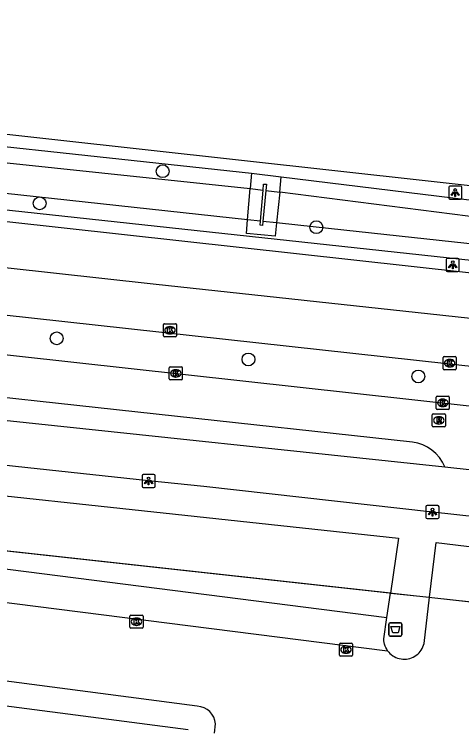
# Model space of a CAD drawing. Extents: x 162186 to 163152, y 385513 to 386513.
# Drawn here: x 162480.9 to 162515.1, y 386417.7 to 386472.1 of the extents above; entities that cross this region are included whole.
import ezdxf

# ---------------------------------------------------------------- set-up
doc = ezdxf.new("R2010")
doc.units = 0
for name, color, linetype in [('IMGEO_Afvalbak', 7, 'Continuous'), ('IMGEO_Berm_groen', 7, 'Continuous'), ('IMGEO_Boom', 7, 'Continuous'), ('IMGEO_Fietspad_gesloten', 7, 'Continuous'), ('IMGEO_Groenvoorziening', 7, 'Continuous'), ('IMGEO_Hek', 7, 'Continuous'), ('IMGEO_Kolk', 7, 'Continuous'), ('IMGEO_Lichtpunt', 7, 'Continuous'), ('IMGEO_Muur', 7, 'Continuous'), ('IMGEO_OVBaan_gesloten', 7, 'Continuous'), ('IMGEO_Pand', 7, 'Continuous'), ('IMGEO_Parkeervlak_open', 7, 'Continuous'), ('IMGEO_Rijbaan_lokaal_open', 7, 'Continuous'), ('IMGEO_Rijbaan_regionaal_gesloten', 7, 'Continuous'), ('IMGEO_Rioolput', 7, 'Continuous'), ('IMGEO_Terreindeel_open', 7, 'Continuous'), ('IMGEO_Voetpad_open', 7, 'Continuous'), ('IMGEO_Waterloop', 7, 'Continuous')]:
    doc.layers.add(name, color=color, linetype=linetype)

msp = doc.modelspace()

# ---------------------------------------------------------------- linework, layer by layer
at = {"layer": 'IMGEO_Afvalbak'}
for p, q in [((162509.519, 386424.736), (162509.519, 386425.536)), ((162509.519, 386425.536), (162509.519, 386424.736)), ((162509.619, 386425.636), (162510.409, 386425.636)), ((162510.409, 386425.636), (162509.619, 386425.636)), ((162510.509, 386425.536), (162510.509, 386424.736)), ((162510.509, 386424.736), (162510.509, 386425.536)), ((162510.409, 386424.636), (162509.619, 386424.636)), ((162509.619, 386424.636), (162510.409, 386424.636))]:
    msp.add_line(p, q, dxfattribs=at)
msp.add_lwpolyline([(162509.662, 386425.35), (162510.366, 386425.35), (162510.217, 386424.88), (162509.811, 386424.88), (162509.662, 386425.35)], dxfattribs=at)
for centre, start, end in [((162509.619, 386425.536), 90, 180), ((162509.619, 386425.536), 90, 180), ((162510.409, 386425.536), 0, 90), ((162510.409, 386425.536), 360, 90), ((162509.619, 386424.736), 180, 270), ((162509.619, 386424.736), 180, 270), ((162510.409, 386424.736), 270, 0), ((162510.409, 386424.736), 270, 0)]:
    msp.add_arc(centre, 0.1, start, end, dxfattribs=at)
at = {"layer": 'IMGEO_Berm_groen'}
for points in [[(162450.483, 386465.257), (162465.526, 386463.582), (162499.024, 386459.971)], [(162569.607, 386447.487), (162568.012, 386447.875), (162562.087, 386448.548), (162547.314, 386449.891), (162535.294, 386451.198), (162450.21, 386460.422)], [(162499.024, 386459.971), (162501.305, 386459.689)], [(162501.305, 386459.689), (162516.904, 386457.789), (162537.483, 386455.491)]]:
    msp.add_lwpolyline(points, dxfattribs=at)
at = {"layer": 'IMGEO_Boom'}
for centre in [(162492.242, 386460.126), (162482.85, 386457.679), (162503.98, 386455.853), (162484.153, 386447.364), (162498.795, 386445.753), (162511.766, 386444.454)]:
    msp.add_circle(centre, 0.489, dxfattribs=at)
at = {"layer": 'IMGEO_Fietspad_gesloten'}
for points in [[(162410.16, 386448.539), (162420.849, 386447.373), (162445.492, 386444.783), (162513.786, 386437.543)], [(162535.416, 386431.622), (162512.845, 386434.099), (162495.383, 386436.058), (162491.163, 386436.474), (162475.78, 386438.147), (162465.837, 386439.248), (162453.79, 386440.539), (162440.398, 386442.014), (162431.632, 386443.01), (162415.005, 386444.81), (162413.301, 386445.028), (162409.778, 386445.416)]]:
    msp.add_lwpolyline(points, dxfattribs=at)
at = {"layer": 'IMGEO_Groenvoorziening'}
msp.add_lwpolyline([(162509.644, 386427.917), (162439.369, 386435.627)], dxfattribs=at)
at = {"layer": 'IMGEO_Hek'}
for points in [[(162437.422, 386435.841), (162512.792, 386427.572)], [(162512.792, 386427.572), (162523.527, 386426.394)]]:
    msp.add_lwpolyline(points, dxfattribs=at)
at = {"layer": 'IMGEO_Kolk'}
for p, q in [((162492.304, 386447.558), (162492.304, 386448.41)), ((162492.379, 386448.484), (162493.231, 386448.484)), ((162493.305, 386448.41), (162493.305, 386447.558)), ((162492.792, 386448.264), (162492.817, 386448.264)), ((162493.231, 386447.484), (162492.379, 386447.484)), ((162492.815, 386447.704), (162492.79, 386447.704)), ((162513.664, 386445.045), (162513.664, 386445.897)), ((162513.739, 386445.971), (162514.591, 386445.971)), ((162514.152, 386445.751), (162514.177, 386445.751)), ((162514.665, 386445.897), (162514.665, 386445.045)), ((162492.745, 386444.262), (162492.745, 386445.114)), ((162492.82, 386445.188), (162493.672, 386445.188)), ((162493.746, 386445.114), (162493.746, 386444.262)), ((162514.175, 386445.191), (162514.15, 386445.191)), ((162493.233, 386444.968), (162493.258, 386444.968)), ((162514.591, 386444.971), (162513.739, 386444.971)), ((162493.672, 386444.188), (162492.82, 386444.188)), ((162493.256, 386444.408), (162493.231, 386444.408)), ((162513.135, 386442.013), (162513.135, 386442.865)), ((162513.21, 386442.939), (162514.062, 386442.939)), ((162514.136, 386442.865), (162514.136, 386442.013)), ((162513.623, 386442.719), (162513.648, 386442.719)), ((162514.062, 386441.939), (162513.21, 386441.939)), ((162513.646, 386442.159), (162513.621, 386442.159)), ((162489.747, 386425.304), (162489.747, 386426.156)), ((162489.822, 386426.23), (162490.674, 386426.23)), ((162490.235, 386426.01), (162490.26, 386426.01)), ((162490.748, 386426.156), (162490.748, 386425.304)), ((162490.258, 386425.45), (162490.233, 386425.45)), ((162490.674, 386425.23), (162489.822, 386425.23)), ((162505.747, 386423.167), (162505.747, 386424.019)), ((162505.822, 386424.093), (162506.674, 386424.093)), ((162506.235, 386423.873), (162506.26, 386423.873)), ((162506.748, 386424.019), (162506.748, 386423.167)), ((162506.258, 386423.313), (162506.233, 386423.313)), ((162506.674, 386423.093), (162505.822, 386423.093))]:
    msp.add_line(p, q, dxfattribs=at)
for points in [[(162492.304, 386447.558), (162492.304, 386448.41)], [(162492.379, 386448.484), (162493.231, 386448.484)], [(162493.305, 386448.41), (162493.305, 386447.558)], [(162492.625, 386448.184), (162492.748, 386448.184), (162492.748, 386448.033), (162492.878, 386448.184), (162493.042, 386448.184), (162492.896, 386448.033), (162493.049, 386447.784), (162492.897, 386447.784), (162492.812, 386447.948), (162492.748, 386447.881), (162492.748, 386447.784), (162492.625, 386447.784), (162492.625, 386448.184)], [(162493.231, 386447.484), (162492.379, 386447.484)], [(162513.664, 386445.045), (162513.664, 386445.897)], [(162513.739, 386445.971), (162514.591, 386445.971)], [(162513.985, 386445.671), (162514.108, 386445.671), (162514.108, 386445.52), (162514.238, 386445.671), (162514.402, 386445.671), (162514.256, 386445.52), (162514.409, 386445.271), (162514.257, 386445.271), (162514.172, 386445.435), (162514.108, 386445.368), (162514.108, 386445.271), (162513.985, 386445.271), (162513.985, 386445.671)], [(162514.665, 386445.897), (162514.665, 386445.045)], [(162492.745, 386444.262), (162492.745, 386445.114)], [(162492.82, 386445.188), (162493.672, 386445.188)], [(162493.746, 386445.114), (162493.746, 386444.262)], [(162493.066, 386444.888), (162493.189, 386444.888), (162493.189, 386444.737), (162493.319, 386444.888), (162493.483, 386444.888), (162493.337, 386444.737), (162493.49, 386444.488), (162493.338, 386444.488), (162493.253, 386444.652), (162493.189, 386444.585), (162493.189, 386444.488), (162493.066, 386444.488), (162493.066, 386444.888)], [(162514.591, 386444.971), (162513.739, 386444.971)], [(162493.672, 386444.188), (162492.82, 386444.188)], [(162513.135, 386442.013), (162513.135, 386442.865)], [(162513.21, 386442.939), (162514.062, 386442.939)], [(162514.136, 386442.865), (162514.136, 386442.013)], [(162513.456, 386442.639), (162513.579, 386442.639), (162513.579, 386442.488), (162513.709, 386442.639), (162513.873, 386442.639), (162513.727, 386442.488), (162513.88, 386442.239), (162513.728, 386442.239), (162513.643, 386442.403), (162513.579, 386442.336), (162513.579, 386442.239), (162513.456, 386442.239), (162513.456, 386442.639)], [(162514.062, 386441.939), (162513.21, 386441.939)], [(162489.747, 386425.304), (162489.747, 386426.156)], [(162489.822, 386426.23), (162490.674, 386426.23)], [(162490.748, 386426.156), (162490.748, 386425.304)], [(162490.068, 386425.93), (162490.191, 386425.93), (162490.191, 386425.779), (162490.321, 386425.93), (162490.485, 386425.93), (162490.339, 386425.779), (162490.492, 386425.53), (162490.34, 386425.53), (162490.255, 386425.694), (162490.191, 386425.627), (162490.191, 386425.53), (162490.068, 386425.53), (162490.068, 386425.93)], [(162490.674, 386425.23), (162489.822, 386425.23)], [(162505.747, 386423.167), (162505.747, 386424.019)], [(162505.822, 386424.093), (162506.674, 386424.093)], [(162506.748, 386424.019), (162506.748, 386423.167)], [(162506.068, 386423.793), (162506.191, 386423.793), (162506.191, 386423.642), (162506.321, 386423.793), (162506.485, 386423.793), (162506.339, 386423.642), (162506.492, 386423.393), (162506.34, 386423.393), (162506.255, 386423.557), (162506.191, 386423.49), (162506.191, 386423.393), (162506.068, 386423.393), (162506.068, 386423.793)], [(162506.674, 386423.093), (162505.822, 386423.093)]]:
    msp.add_lwpolyline(points, dxfattribs=at)
for centre, start, end in [((162492.381, 386448.408), 91.552, 178.448), ((162492.381, 386448.408), 91.552, 178.448), ((162493.229, 386448.408), 1.552, 88.448), ((162493.229, 386448.408), 1.552, 88.448), ((162492.381, 386447.56), 181.552, 268.448), ((162492.381, 386447.56), 181.552, 268.448), ((162493.229, 386447.56), 271.552, 358.448), ((162493.229, 386447.56), 271.552, 358.448), ((162513.741, 386445.895), 91.552, 178.448), ((162513.741, 386445.895), 91.552, 178.448), ((162514.589, 386445.895), 1.552, 88.448), ((162514.589, 386445.895), 1.552, 88.448), ((162492.822, 386445.112), 91.552, 178.448), ((162492.822, 386445.112), 91.552, 178.448), ((162493.67, 386445.112), 1.552, 88.448), ((162493.67, 386445.112), 1.552, 88.448), ((162513.741, 386445.047), 181.552, 268.448), ((162513.741, 386445.047), 181.552, 268.448), ((162514.589, 386445.047), 271.552, 358.448), ((162514.589, 386445.047), 271.552, 358.448), ((162492.822, 386444.264), 181.552, 268.448), ((162492.822, 386444.264), 181.552, 268.448), ((162493.67, 386444.264), 271.552, 358.448), ((162493.67, 386444.264), 271.552, 358.448), ((162513.212, 386442.863), 91.552, 178.448), ((162513.212, 386442.863), 91.552, 178.448), ((162514.06, 386442.863), 1.552, 88.448), ((162514.06, 386442.863), 1.552, 88.448), ((162513.212, 386442.015), 181.552, 268.448), ((162513.212, 386442.015), 181.552, 268.448), ((162514.06, 386442.015), 271.552, 358.448), ((162514.06, 386442.015), 271.552, 358.448), ((162489.824, 386426.154), 91.552, 178.448), ((162489.824, 386426.154), 91.552, 178.448), ((162490.672, 386426.154), 1.552, 88.448), ((162490.672, 386426.154), 1.552, 88.448), ((162489.824, 386425.306), 181.552, 268.448), ((162489.824, 386425.306), 181.552, 268.448), ((162490.672, 386425.306), 271.552, 358.448), ((162490.672, 386425.306), 271.552, 358.448), ((162505.824, 386424.017), 91.552, 178.448), ((162505.824, 386424.017), 91.552, 178.448), ((162506.672, 386424.017), 1.552, 88.448), ((162506.672, 386424.017), 1.552, 88.448), ((162505.824, 386423.169), 181.552, 268.448), ((162505.824, 386423.169), 181.552, 268.448), ((162506.672, 386423.169), 271.552, 358.448), ((162506.672, 386423.169), 271.552, 358.448)]:
    msp.add_arc(centre, 0.0765, start, end, dxfattribs=at)
for centre, major_axis, ratio, start_param, end_param in [((162492.791, 386447.984), (-0.387, 0.002), 0.722429, 4.712389, 7.853982), ((162492.816, 386447.984), (-0.39, 0.002), 0.717154, 1.570796, 4.712389), ((162514.151, 386445.471), (-0.387, 0.002), 0.722429, 4.712389, 7.853982), ((162514.176, 386445.471), (-0.39, 0.002), 0.717154, 1.570796, 4.712389), ((162493.232, 386444.688), (-0.387, 0.002), 0.722429, 4.712389, 7.853982), ((162493.257, 386444.688), (-0.39, 0.002), 0.717154, 1.570796, 4.712389), ((162513.622, 386442.439), (-0.387, 0.002), 0.722429, 4.712389, 7.853982), ((162513.647, 386442.439), (-0.39, 0.002), 0.717154, 1.570796, 4.712389), ((162490.234, 386425.73), (-0.387, 0.002), 0.722429, 4.712389, 7.853982), ((162490.259, 386425.73), (-0.39, 0.002), 0.717154, 1.570796, 4.712389), ((162506.234, 386423.593), (-0.387, 0.002), 0.722429, 4.712389, 7.853982), ((162506.259, 386423.593), (-0.39, 0.002), 0.717154, 1.570796, 4.712389)]:
    msp.add_ellipse(centre, major_axis=major_axis, ratio=ratio, start_param=start_param, end_param=end_param, dxfattribs=at)
at = {"layer": 'IMGEO_Lichtpunt'}
for p, q in [((162514.089, 386458.899), (162514.089, 386458.092)), ((162514.089, 386458.899), (162514.089, 386458.092)), ((162514.991, 386458.994), (162514.183, 386458.994)), ((162514.991, 386458.994), (162514.183, 386458.994)), ((162515.085, 386458.092), (162515.085, 386458.899)), ((162515.085, 386458.092), (162515.085, 386458.899)), ((162514.183, 386457.998), (162514.991, 386457.998)), ((162514.183, 386457.998), (162514.991, 386457.998)), ((162513.895, 386453.378), (162513.895, 386452.571)), ((162513.895, 386453.378), (162513.895, 386452.571)), ((162514.797, 386453.473), (162513.989, 386453.473)), ((162514.797, 386453.473), (162513.989, 386453.473)), ((162514.891, 386452.571), (162514.891, 386453.378)), ((162514.891, 386452.571), (162514.891, 386453.378)), ((162513.989, 386452.477), (162514.797, 386452.477)), ((162513.989, 386452.477), (162514.797, 386452.477)), ((162490.67, 386436.877), (162490.67, 386436.07)), ((162490.67, 386436.877), (162490.67, 386436.07)), ((162491.572, 386436.972), (162490.764, 386436.972)), ((162491.572, 386436.972), (162490.764, 386436.972)), ((162491.666, 386436.07), (162491.666, 386436.877)), ((162491.666, 386436.07), (162491.666, 386436.877)), ((162490.764, 386435.976), (162491.572, 386435.976)), ((162490.764, 386435.976), (162491.572, 386435.976)), ((162512.352, 386434.502), (162512.352, 386433.695)), ((162512.352, 386434.502), (162512.352, 386433.695)), ((162513.254, 386434.597), (162512.446, 386434.597)), ((162513.254, 386434.597), (162512.446, 386434.597)), ((162513.348, 386433.695), (162513.348, 386434.502)), ((162513.348, 386433.695), (162513.348, 386434.502)), ((162512.446, 386433.601), (162513.254, 386433.601)), ((162512.446, 386433.601), (162513.254, 386433.601))]:
    msp.add_line(p, q, dxfattribs=at)
for points in [[(162514.463, 386458.563), (162514.502, 386458.535), (162514.314, 386458.273), (162514.276, 386458.3), (162514.463, 386458.563)], [(162514.565, 386458.515), (162514.612, 386458.515), (162514.612, 386458.193), (162514.565, 386458.193), (162514.565, 386458.515)], [(162514.675, 386458.535), (162514.713, 386458.562), (162514.9, 386458.3), (162514.861, 386458.272), (162514.675, 386458.535)], [(162514.269, 386453.042), (162514.308, 386453.014), (162514.12, 386452.752), (162514.082, 386452.779), (162514.269, 386453.042)], [(162514.371, 386452.994), (162514.418, 386452.994), (162514.418, 386452.672), (162514.371, 386452.672), (162514.371, 386452.994)], [(162514.481, 386453.014), (162514.519, 386453.041), (162514.706, 386452.779), (162514.667, 386452.751), (162514.481, 386453.014)], [(162491.044, 386436.541), (162491.083, 386436.513), (162490.895, 386436.251), (162490.857, 386436.278), (162491.044, 386436.541)], [(162491.146, 386436.493), (162491.193, 386436.493), (162491.193, 386436.171), (162491.146, 386436.171), (162491.146, 386436.493)], [(162491.256, 386436.513), (162491.294, 386436.54), (162491.481, 386436.278), (162491.442, 386436.25), (162491.256, 386436.513)], [(162512.726, 386434.166), (162512.765, 386434.138), (162512.577, 386433.876), (162512.539, 386433.903), (162512.726, 386434.166)], [(162512.938, 386434.138), (162512.976, 386434.165), (162513.163, 386433.903), (162513.124, 386433.875), (162512.938, 386434.138)], [(162512.828, 386434.118), (162512.875, 386434.118), (162512.875, 386433.796), (162512.828, 386433.796), (162512.828, 386434.118)]]:
    msp.add_lwpolyline(points, dxfattribs=at)
for centre in [(162514.588, 386458.697), (162514.394, 386453.176), (162491.169, 386436.675), (162512.851, 386434.3)]:
    msp.add_circle(centre, 0.0994, dxfattribs=at)
for centre, start, end in [((162514.183, 386458.899), 90, 180), ((162514.183, 386458.899), 90, 180), ((162514.991, 386458.899), 0, 90), ((162514.991, 386458.899), 0, 90), ((162514.183, 386458.092), 180, 270), ((162514.183, 386458.092), 180, 270), ((162514.991, 386458.092), 270, 0), ((162514.991, 386458.092), 270, 360), ((162513.989, 386453.378), 90, 180), ((162513.989, 386453.378), 90, 180), ((162514.797, 386453.378), 0, 90), ((162514.797, 386453.378), 0, 90), ((162513.989, 386452.571), 180, 270), ((162513.989, 386452.571), 180, 270), ((162514.797, 386452.571), 270, 0), ((162514.797, 386452.571), 270, 360), ((162490.764, 386436.877), 90, 180), ((162490.764, 386436.877), 90, 180), ((162491.572, 386436.877), 0, 90), ((162491.572, 386436.877), 0, 90), ((162490.764, 386436.07), 180, 270), ((162490.764, 386436.07), 180, 270), ((162491.572, 386436.07), 270, 0), ((162491.572, 386436.07), 270, 360), ((162512.446, 386434.502), 90, 180), ((162512.446, 386434.502), 90, 180), ((162513.254, 386434.502), 0, 90), ((162513.254, 386434.502), 0, 90), ((162512.446, 386433.695), 180, 270), ((162512.446, 386433.695), 180, 270), ((162513.254, 386433.695), 270, 0), ((162513.254, 386433.695), 270, 360)]:
    msp.add_arc(centre, 0.0946, start, end, dxfattribs=at)
at = {"layer": 'IMGEO_Muur'}
for points in [[(162499.709, 386456.316), (162499.913, 386458.687)], [(162500.131, 386458.66), (162499.895, 386456.296)], [(162499.913, 386458.687), (162499.953, 386459.145), (162500.178, 386459.127), (162500.131, 386458.66)], [(162499.895, 386456.296), (162499.864, 386455.989), (162499.681, 386455.996), (162499.709, 386456.316)]]:
    msp.add_lwpolyline(points, dxfattribs=at)
at = {"layer": 'IMGEO_OVBaan_gesloten'}
for points in [[(162396.664, 386465.528), (162542.092, 386449.462), (162563.316, 386447.453)], [(162617.174, 386441.294), (162609.875, 386441.447), (162599.951, 386441.893), (162583.396, 386442.637), (162579.336, 386442.9), (162576.152, 386443.107), (162567.276, 386443.682), (162559.41, 386444.34), (162555.447, 386444.671), (162551.416, 386445.062), (162547.284, 386445.463), (162491.528, 386451.501), (162416.064, 386459.823), (162406.715, 386460.85), (162396.21, 386462.111)], [(162613.988, 386438.091), (162606.697, 386438.297), (162597.59, 386438.678), (162578.374, 386439.662), (162558.009, 386441.049), (162541.026, 386442.441), (162445.632, 386452.94), (162395.715, 386458.384)]]:
    msp.add_lwpolyline(points, dxfattribs=at)
at = {"layer": 'IMGEO_Pand'}
msp.add_lwpolyline([(162482.838, 386330.421), (162460.442, 386380.965), (162459.91, 386382.166), (162446.714, 386376.386), (162450.64, 386407.373), (162448.635, 386407.587), (162441.174, 386424.4), (162494.196, 386417.488)], dxfattribs=at)
at = {"layer": 'IMGEO_Parkeervlak_open'}
msp.add_lwpolyline([(162439.29, 386434.984), (162509.365, 386426.039)], dxfattribs=at)
at = {"layer": 'IMGEO_Rijbaan_lokaal_open'}
for points in [[(162388.471, 386456.244), (162388.471, 386456.244), (162395.33, 386455.487), (162519.79, 386441.76)], [(162511.316, 386439.442), (162452.562, 386445.864), (162394.901, 386452.259), (162387.143, 386453.119)], [(162513.786, 386437.543), (162524.914, 386436.329)], [(162438.977, 386432.425), (162509.426, 386423.511)], [(162509.426, 386423.511), (162509.511, 386423.404), (162509.605, 386423.304), (162509.707, 386423.213), (162509.817, 386423.131), (162509.933, 386423.059), (162510.056, 386422.998), (162510.183, 386422.947), (162510.314, 386422.908), (162510.448, 386422.881), (162510.584, 386422.865), (162510.721, 386422.862), (162510.858, 386422.87), (162510.993, 386422.891), (162511.126, 386422.923), (162511.256, 386422.967), (162511.381, 386423.022), (162511.501, 386423.087), (162511.615, 386423.163), (162511.722, 386423.249), (162511.821, 386423.344), (162511.911, 386423.447), (162511.992, 386423.557), (162512.062, 386423.675), (162512.123, 386423.798), (162512.172, 386423.925), (162512.21, 386424.057), (162512.628, 386427.59)], [(162512.628, 386427.59), (162512.792, 386427.572), (162523.371, 386426.411)], [(162494.883, 386419.277), (162439.302, 386426.546)], [(162496.197, 386417.227), (162496.28, 386417.925)]]:
    msp.add_lwpolyline(points, dxfattribs=at)
for centre, radius, start, end in [((162510.951, 386436.411), 3.052, 21.7592, 83.1328), ((162494.816, 386417.81), 1.468, 4.4812, 87.3944)]:
    msp.add_arc(centre, radius, start, end, dxfattribs=at)
at = {"layer": 'IMGEO_Rijbaan_regionaal_gesloten'}
msp.add_lwpolyline([(162397.539, 386472.113), (162541.252, 386456.199)], dxfattribs=at)
at = {"layer": 'IMGEO_Rioolput'}
for p, q in [((162512.837, 386440.678), (162512.837, 386441.53)), ((162512.912, 386441.604), (162513.764, 386441.604)), ((162513.325, 386441.384), (162513.35, 386441.384)), ((162513.838, 386441.53), (162513.838, 386440.678)), ((162513.348, 386440.824), (162513.323, 386440.824)), ((162513.764, 386440.604), (162512.912, 386440.604))]:
    msp.add_line(p, q, dxfattribs=at)
for points in [[(162512.837, 386440.678), (162512.837, 386441.53)], [(162512.912, 386441.604), (162513.764, 386441.604)], [(162513.426, 386441.302), (162513.174, 386441.304), (162513.174, 386440.904)], [(162513.352, 386441.223), (162513.298, 386441.223), (162513.298, 386441.142)], [(162513.838, 386441.53), (162513.838, 386440.678)], [(162513.174, 386440.904), (162513.298, 386440.904), (162513.298, 386441.066), (162513.309, 386441.066)], [(162513.298, 386441.142), (162513.35, 386441.142)], [(162513.356, 386441.037), (162513.427, 386440.904), (162513.567, 386440.904), (162513.502, 386441.03)], [(162513.764, 386440.604), (162512.912, 386440.604)]]:
    msp.add_lwpolyline(points, dxfattribs=at)
for centre, radius, start, end in [((162512.914, 386441.528), 0.0765, 91.552, 178.448), ((162512.914, 386441.528), 0.0765, 91.552, 178.448), ((162513.358, 386441.127), 0.0964, 77.0061, 93.1865), ((162513.372, 386441.184), 0.0378, 276.6634, 79.6772), ((162513.425, 386441.192), 0.109, 350.3612, 89.416), ((162513.762, 386441.528), 0.0765, 1.552, 88.448), ((162513.762, 386441.528), 0.0765, 1.552, 88.448), ((162512.914, 386440.68), 0.0765, 181.552, 268.448), ((162512.914, 386440.68), 0.0765, 181.552, 268.448), ((162513.308, 386441.013), 0.0533, 26.0293, 88.6989), ((162513.334, 386441.331), 0.19, 274.7715, 282.9687), ((162513.423, 386441.192), 0.112, 277.5842, 350.9817), ((162513.407, 386440.977), 0.108, 29.5134, 73.7905), ((162513.762, 386440.68), 0.0765, 271.552, 358.448), ((162513.762, 386440.68), 0.0765, 271.552, 358.448)]:
    msp.add_arc(centre, radius, start, end, dxfattribs=at)
for centre, major_axis, ratio, start_param, end_param in [((162513.324, 386441.104), (-0.387, 0.002), 0.722429, 4.712389, 7.853982), ((162513.349, 386441.104), (-0.39, 0.002), 0.717154, 1.570796, 4.712389)]:
    msp.add_ellipse(centre, major_axis=major_axis, ratio=ratio, start_param=start_param, end_param=end_param, dxfattribs=at)
at = {"layer": 'IMGEO_Terreindeel_open'}
for points in [[(162499.024, 386459.971), (162498.929, 386458.813)], [(162501.183, 386458.526), (162501.305, 386459.689)], [(162498.929, 386458.813), (162499.913, 386458.687)], [(162500.131, 386458.66), (162501.183, 386458.526)], [(162500.937, 386456.183), (162500.83, 386455.165), (162498.649, 386455.377), (162498.734, 386456.422)], [(162499.709, 386456.316), (162498.734, 386456.422)], [(162500.937, 386456.183), (162499.895, 386456.296)]]:
    msp.add_lwpolyline(points, dxfattribs=at)
at = {"layer": 'IMGEO_Voetpad_open'}
for points in [[(162437.945, 386439.898), (162442.374, 386439.42), (162457.261, 386437.815), (162510.266, 386432.099), (162509.644, 386427.917)], [(162512.628, 386427.59), (162513.131, 386431.772), (162524.072, 386430.458)], [(162509.365, 386426.039), (162509.644, 386427.917)], [(162509.644, 386427.917), (162512.628, 386427.59)], [(162509.426, 386423.511), (162509.352, 386423.626), (162509.287, 386423.746), (162509.233, 386423.872), (162509.191, 386424.002), (162509.16, 386424.136), (162509.141, 386424.271), (162509.134, 386424.408), (162509.365, 386426.039)]]:
    msp.add_lwpolyline(points, dxfattribs=at)
at = {"layer": 'IMGEO_Waterloop'}
for points in [[(162450.412, 386464.006), (162465.392, 386462.338), (162498.929, 386458.813)], [(162498.734, 386456.422), (162450.281, 386461.673)], [(162498.734, 386456.422), (162498.929, 386458.813)], [(162501.183, 386458.526), (162500.937, 386456.183)], [(162539.593, 386453.974), (162537.345, 386454.247), (162516.756, 386456.546), (162501.183, 386458.526)], [(162569.668, 386448.173), (162547.534, 386450.888), (162535.429, 386452.442), (162503.967, 386455.847), (162500.937, 386456.183)]]:
    msp.add_lwpolyline(points, dxfattribs=at)

doc.saveas('drawing.dxf')
